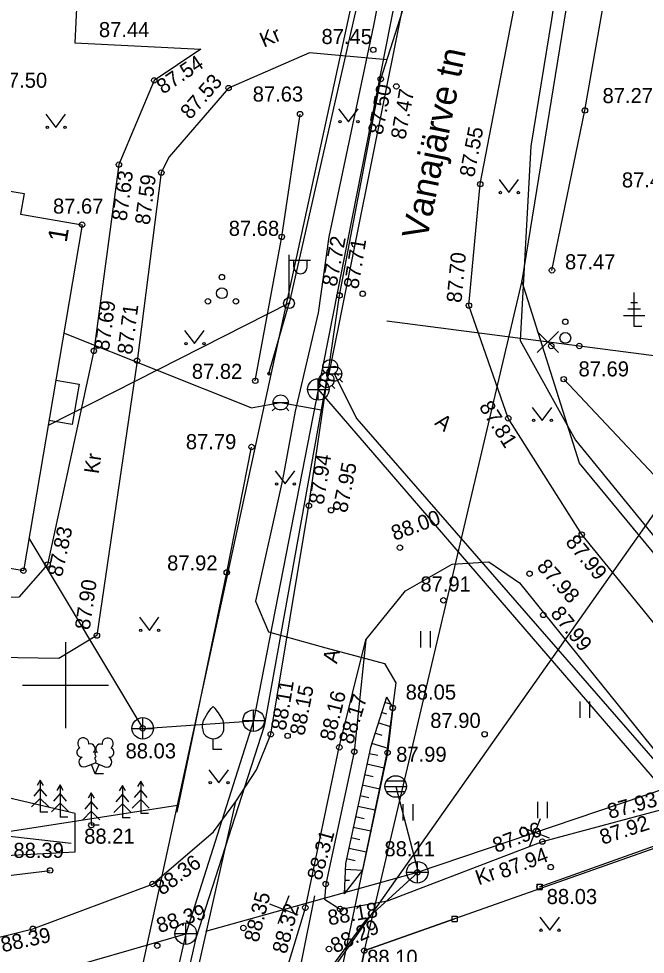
# Model space of a CAD drawing. Extents: x 648748 to 649126, y 6457789 to 6458252.
# Drawn here: x 648947.83 to 648976.94, y 6458037.5 to 6458080.98 of the extents above; entities that cross this region are included whole.
import ezdxf

# ---------------------------------------------------------------- set-up
doc = ezdxf.new("R2010")
doc.units = 0
for name, color, linetype in [('AED', 7, 'Continuous'), ('HALJASTUS', 7, 'Continuous'), ('HOONE', 7, 'Continuous'), ('KKAEV', 7, 'Continuous'), ('KORGUS-EH2000', 7, 'Continuous'), ('KTRASS', 7, 'Continuous'), ('MPOHULIIN', 7, 'Continuous'), ('PIIR', 7, 'Continuous'), ('POST', 7, 'Continuous'), ('PUU', 7, 'Continuous'), ('RELJEEF', 7, 'Continuous'), ('SITRASS', 7, 'Continuous'), ('SKKAEV', 7, 'Continuous'), ('SKTRASS', 7, 'Continuous'), ('TEE', 7, 'Continuous'), ('VKAEV', 7, 'Continuous'), ('VORK', 7, 'Continuous'), ('VTRASS', 7, 'Continuous')]:
    doc.layers.add(name, color=color, linetype=linetype)

msp = doc.modelspace()

# ---------------------------------------------------------------- linework, layer by layer
at = {"layer": 'AED'}
for p, q in [((648971.904, 6458040.758), (648971.904, 6458040.508)), ((648971.904, 6458040.758), (648972.154, 6458040.758)), ((648972.154, 6458040.758), (648972.154, 6458040.508)), ((648971.904, 6458040.508), (648972.154, 6458040.508)), ((648967.945, 6458039.274), (648967.945, 6458039.024)), ((648967.945, 6458039.274), (648968.195, 6458039.274)), ((648967.945, 6458039.024), (648968.195, 6458039.024)), ((648968.195, 6458039.274), (648968.195, 6458039.024))]:
    msp.add_line(p, q, dxfattribs=at)
for points in [[(648972.029, 6458040.633), (648977.363, 6458042.54), (648988.554, 6458029.381)], [(648957.905, 6458010.945), (648958.505, 6458011.137), (648959.247, 6458014.712), (648961.658, 6458026.499), (648962.069, 6458028.393), (648963.906, 6458037.666), (648968.07, 6458039.149)]]:
    msp.add_lwpolyline(points, dxfattribs=at)
at = {"layer": 'HALJASTUS'}
for p, q in [((648962.694, 6458076.793), (648963.158, 6458076.187)), ((648963.158, 6458076.187), (648963.603, 6458076.793)), ((648949.094, 6458076.533), (648949.558, 6458075.927)), ((648949.558, 6458075.927), (648950.003, 6458076.533)), ((648970.145, 6458073.506), (648970.608, 6458072.899)), ((648970.608, 6458072.899), (648971.054, 6458073.506)), ((648955.54, 6458066.483), (648956.004, 6458065.877)), ((648956.004, 6458065.877), (648956.449, 6458066.483)), ((648971.688, 6458062.915), (648972.151, 6458062.308)), ((648972.151, 6458062.308), (648972.597, 6458062.915)), ((648959.749, 6458059.96), (648960.212, 6458059.354)), ((648960.212, 6458059.354), (648960.658, 6458059.96)), ((648953.436, 6458053.157), (648953.9, 6458052.55)), ((648953.9, 6458052.55), (648954.345, 6458053.157)), ((648966.496, 6458052.513), (648966.496, 6458051.752)), ((648966.951, 6458052.513), (648966.951, 6458051.752)), ((648973.896, 6458049.251), (648973.896, 6458048.49)), ((648974.351, 6458049.251), (648974.351, 6458048.49)), ((648956.663, 6458046.073), (648957.126, 6458045.466)), ((648957.126, 6458045.466), (648957.572, 6458046.073)), ((648971.932, 6458044.587), (648971.932, 6458043.826)), ((648972.387, 6458044.587), (648972.387, 6458043.826)), ((648965.678, 6458044.469), (648965.678, 6458043.708)), ((648966.133, 6458044.469), (648966.133, 6458043.708)), ((648940.811, 6458040.369), (648949.289, 6458041.392)), ((648972.039, 6458039.223), (648972.503, 6458038.617)), ((648972.503, 6458038.617), (648972.948, 6458039.223))]:
    msp.add_line(p, q, dxfattribs=at)
for points in [[(648972.606, 6458069.282), (648974.136, 6458076.713), (648975.715, 6458085.722)], [(648958.822, 6458064.146), (648960.053, 6458070.837), (648960.9, 6458076.544)], [(648987.087, 6458054.275), (648981.505, 6458054.013), (648978.333, 6458058.723), (648973.154, 6458064.224)], [(648955.194, 6458044.097), (648957.498, 6458055.242), (648958.649, 6458061.071)], [(648947.336, 6458044.771), (648943.276, 6458045.209), (648932.577, 6458049.236), (648932.577, 6458047.72), (648938.331, 6458044.289), (648945.164, 6458041.977), (648950.456, 6458042.251), (648950.456, 6458044.041), (648947.336, 6458044.771)], [(648932.94, 6458047.72), (648944.667, 6458043.295), (648950.27, 6458042.655)]]:
    msp.add_lwpolyline(points, dxfattribs=at)
for centre in [(648949.157, 6458075.927), (648949.986, 6458075.927), (648962.757, 6458076.187), (648963.586, 6458076.187), (648970.207, 6458072.899), (648971.036, 6458072.899), (648955.603, 6458065.877), (648956.432, 6458065.877), (648971.75, 6458062.308), (648972.579, 6458062.308), (648959.811, 6458059.354), (648960.64, 6458059.354), (648953.499, 6458052.55), (648954.328, 6458052.55), (648956.725, 6458045.466), (648957.554, 6458045.466), (648972.102, 6458038.617), (648972.931, 6458038.617)]:
    msp.add_circle(centre, 0.055, dxfattribs=at)
at = {"layer": 'HOONE'}
for points in [[(648945.031, 6458054.847), (648941.022, 6458055.526), (648941.185, 6458056.485), (648938.228, 6458056.986), (648940.953, 6458073.069), (648943.766, 6458072.592), (648943.929, 6458073.551), (648948.081, 6458072.847), (648947.919, 6458071.888), (648950.775, 6458071.404), (648948.049, 6458055.322), (648945.193, 6458055.806), (648945.031, 6458054.847)], [(648949.549, 6458064.171), (648950.634, 6458063.987), (648950.318, 6458062.117), (648949.232, 6458062.301)]]:
    msp.add_lwpolyline(points, dxfattribs=at)
at = {"layer": 'KKAEV'}
for p, q in [((648961.748, 6458063.247), (648961.748, 6458064.247)), ((648961.248, 6458063.747), (648962.248, 6458063.747)), ((648953.591, 6458047.495), (648953.591, 6458048.495)), ((648958.742, 6458047.857), (648958.742, 6458048.857)), ((648958.242, 6458048.357), (648959.242, 6458048.357)), ((648953.091, 6458047.995), (648954.091, 6458047.995)), ((648966.352, 6458040.809), (648966.352, 6458041.809)), ((648965.852, 6458041.309), (648966.852, 6458041.309)), ((648955.591, 6458037.957), (648955.591, 6458038.957)), ((648955.091, 6458038.457), (648956.091, 6458038.457))]:
    msp.add_line(p, q, dxfattribs=at)
for centre in [(648961.748, 6458063.747), (648953.591, 6458047.995), (648958.742, 6458048.357), (648966.352, 6458041.309), (648955.591, 6458038.457)]:
    msp.add_circle(centre, 0.5, dxfattribs=at)
at = {"layer": 'KORGUS-EH2000'}
for centre in [(648964.303, 6458079.53), (648954.127, 6458078.111), (648964.651, 6458078.174), (648957.58, 6458077.754), (648965.375, 6458077.832), (648974.136, 6458076.713), (648960.9, 6458076.544), (648952.486, 6458074.196), (648954.455, 6458073.825), (648969.273, 6458073.286), (648950.775, 6458071.404), (648960.053, 6458070.837), (648972.606, 6458069.282), (648962.735, 6458068.115), (648963.812, 6458068.192), (648968.747, 6458067.645), (648951.32, 6458065.539), (648953.33, 6458065.082), (648958.822, 6458064.146), (648973.154, 6458064.224), (648970.576, 6458062.405), (648958.649, 6458061.071), (648961.311, 6458058.347), (648962.344, 6458058.135), (648973.986, 6458057.003), (648965.541, 6458056.393), (648948.049, 6458055.322), (648949.171, 6458055.609), (648957.498, 6458055.242), (648971.564, 6458055.183), (648967.564, 6458053.946), (648972.202, 6458053.268), (648951.464, 6458052.309), (648965.208, 6458048.948), (648953.591, 6458047.995), (648959.537, 6458047.72), (648960.321, 6458047.649), (648969.475, 6458047.724), (648962.725, 6458047.115), (648963.419, 6458046.91), (648964.967, 6458046.866), (648951.203, 6458043.497), (648972.159, 6458042.733), (648949.289, 6458041.392), (648972.547, 6458041.547), (648966.352, 6458041.309), (648954.051, 6458040.763), (648962.093, 6458040.76), (648972.029, 6458040.633), (648961.147, 6458039.663), (648962.758, 6458039.601), (648948.491, 6458038.681), (648958.267, 6458038.718), (648954.267, 6458037.893), (648962.245, 6458037.742), (648963.882, 6458037.665)]:
    msp.add_circle(centre, 0.125, dxfattribs=at)
at = {"layer": 'KTRASS'}
for p, q in [((648970.422, 6458107.842), (648961.748, 6458063.747)), ((648961.748, 6458063.747), (648958.741, 6458048.353)), ((648961.748, 6458063.747), (648983.908, 6458038.011)), ((648948.306, 6458056.836), (648953.591, 6458047.995)), ((648966.352, 6458041.309), (648992.594, 6458050.212)), ((648953.591, 6458047.995), (648958.741, 6458048.353)), ((648958.741, 6458048.353), (648955.59, 6458038.453)), ((648971.561, 6458042.511), (648972.072, 6458043.814)), ((648971.165, 6458043.418), (648972.468, 6458042.907)), ((648956.524, 6458038.571), (648966.352, 6458041.309)), ((648959.884, 6458038.927), (648960.396, 6458040.23)), ((648959.488, 6458039.834), (648960.792, 6458039.323)), ((648940.789, 6458034.188), (648955.59, 6458038.453)), ((648955.59, 6458038.453), (648945.475, 6457994.285))]:
    msp.add_line(p, q, dxfattribs=at)
at = {"layer": 'MPOHULIIN'}
msp.add_lwpolyline([(648980.689, 6458168.372), (648973.79, 6458133.816), (648969.428, 6458110.939), (648964.567, 6458086.1), (648960.388, 6458067.751), (648949.192, 6458062.065)], dxfattribs=at)
at = {"layer": 'PIIR'}
for p, q in [((648978.12, 6458111.43), (648971.21, 6458068.79)), ((648955.2, 6458044.42), (648965.52, 6458091.89)), ((648971.21, 6458068.79), (648963.88, 6458037.67)), ((648973.89, 6458060.32), (648971.21, 6458068.79)), ((648986.62, 6458044.87), (648973.89, 6458060.32)), ((648941.03, 6457978.89), (648955.2, 6458044.42)), ((648944.7, 6458042.8), (648955.2, 6458044.42)), ((648963.88, 6458037.67), (648977.45, 6458042.46)), ((648963.88, 6458037.67), (648958.51, 6458011.14))]:
    msp.add_line(p, q, dxfattribs=at)
at = {"layer": 'POST'}
for p, q in [((648960.388, 6458068.001), (648960.388, 6458070.001)), ((648960.388, 6458069.751), (648961.388, 6458069.751)), ((648960.614, 6458069.43), (648960.614, 6458069.751)), ((648961.227, 6458069.43), (648961.227, 6458069.751))]:
    msp.add_line(p, q, dxfattribs=at)
msp.add_lwpolyline([(648959.456, 6458064.482), (648960.388, 6458067.751)], dxfattribs=at)
for radius in [0.25, 0.0234]:
    msp.add_circle((648960.388, 6458067.751), radius, dxfattribs=at)
for centre, radius, start, end in [((648960.921, 6458069.43), 0.306, 180, 0), ((648959.456, 6458064.482), 0.0625, 0, 180), ((648959.456, 6458064.482), 0.0625, 180, 0)]:
    msp.add_arc(centre, radius, start, end, dxfattribs=at)
at = {"layer": 'PUU'}
for p, q in [((648976.425, 6458066.671), (648976.425, 6458068.246)), ((648976.575, 6458067.771), (648976.275, 6458067.771)), ((648976.925, 6458067.171), (648975.925, 6458067.171)), ((648976.725, 6458067.471), (648976.125, 6458067.471)), ((648976.785, 6458066.671), (648976.425, 6458066.671)), ((648956.867, 6458047.011), (648956.867, 6458047.511)), ((648957.267, 6458047.011), (648956.867, 6458047.011)), ((648950.946, 6458046.218), (648951.392, 6458046.393)), ((648951.387, 6458045.883), (648951.211, 6458046.323)), ((648951.387, 6458045.883), (648951.566, 6458046.323)), ((648951.392, 6458046.393), (648951.831, 6458046.213)), ((648951.767, 6458045.883), (648951.387, 6458045.883)), ((648948.829, 6458045.594), (648948.68, 6458045.344)), ((648948.98, 6458045.344), (648948.829, 6458045.594)), ((648948.829, 6458045.594), (648948.829, 6458044.094)), ((648953.496, 6458045.537), (648953.346, 6458045.287)), ((648953.646, 6458045.287), (648953.496, 6458045.537)), ((648953.496, 6458045.537), (648953.496, 6458044.037)), ((648948.829, 6458045.194), (648948.53, 6458044.844)), ((648949.13, 6458044.844), (648948.829, 6458045.194)), ((648949.751, 6458045.365), (648949.601, 6458045.115)), ((648949.901, 6458045.115), (648949.751, 6458045.365)), ((648949.751, 6458045.365), (648949.751, 6458043.865)), ((648951.203, 6458044.997), (648951.053, 6458044.747)), ((648951.353, 6458044.747), (648951.203, 6458044.997)), ((648951.203, 6458044.997), (648951.203, 6458043.497)), ((648952.648, 6458045.336), (648952.498, 6458045.086)), ((648952.798, 6458045.086), (648952.648, 6458045.336)), ((648952.648, 6458045.336), (648952.648, 6458043.836)), ((648953.496, 6458045.137), (648953.196, 6458044.787)), ((648953.796, 6458044.787), (648953.496, 6458045.137)), ((648948.829, 6458044.744), (648948.43, 6458044.344)), ((648949.23, 6458044.344), (648948.829, 6458044.744)), ((648949.751, 6458044.965), (648949.451, 6458044.615)), ((648950.051, 6458044.615), (648949.751, 6458044.965)), ((648951.203, 6458044.596), (648950.903, 6458044.247)), ((648951.503, 6458044.247), (648951.203, 6458044.596)), ((648952.648, 6458044.936), (648952.348, 6458044.586)), ((648952.948, 6458044.586), (648952.648, 6458044.936)), ((648953.496, 6458044.687), (648953.096, 6458044.287)), ((648953.896, 6458044.287), (648953.496, 6458044.687)), ((648949.751, 6458044.515), (648949.351, 6458044.115)), ((648950.151, 6458044.115), (648949.751, 6458044.515)), ((648951.203, 6458044.146), (648950.803, 6458043.747)), ((648951.603, 6458043.747), (648951.203, 6458044.146)), ((648952.648, 6458044.486), (648952.248, 6458044.086)), ((648953.048, 6458044.086), (648952.648, 6458044.486)), ((648949.19, 6458044.094), (648948.829, 6458044.094)), ((648950.111, 6458043.865), (648949.751, 6458043.865)), ((648953.008, 6458043.836), (648952.648, 6458043.836)), ((648953.856, 6458044.037), (648953.496, 6458044.037)), ((648951.563, 6458043.497), (648951.203, 6458043.497))]:
    msp.add_line(p, q, dxfattribs=at)
for points in [[(648956.367, 6458048.011), (648956.367, 6458048.161), (648956.377, 6458048.226), (648956.412, 6458048.356), (648956.472, 6458048.476), (648956.617, 6458048.711), (648956.777, 6458048.916), (648956.867, 6458049.011)], [(648957.367, 6458048.011), (648957.367, 6458048.161), (648957.357, 6458048.226), (648957.322, 6458048.356), (648957.262, 6458048.476), (648957.117, 6458048.711), (648956.957, 6458048.916), (648956.867, 6458049.011)], [(648951.392, 6458046.888), (648951.372, 6458046.813), (648951.372, 6458046.793), (648951.382, 6458046.763), (648951.402, 6458046.728), (648951.407, 6458046.708), (648951.392, 6458046.673), (648951.367, 6458046.623), (648951.361, 6458046.598), (648951.367, 6458046.583), (648951.377, 6458046.553), (648951.412, 6458046.493), (648951.417, 6458046.473), (648951.412, 6458046.453), (648951.397, 6458046.418), (648951.392, 6458046.393)]]:
    msp.add_lwpolyline(points, dxfattribs=at)
for centre, radius in [((648957.27, 6458068.967), 0.125), ((648957.27, 6458068.217), 0.25), ((648956.62, 6458067.842), 0.125), ((648957.92, 6458067.842), 0.125), ((648973.224, 6458066.89), 0.125), ((648973.224, 6458066.14), 0.25), ((648972.574, 6458065.765), 0.125), ((648973.874, 6458065.765), 0.125)]:
    msp.add_circle(centre, radius, dxfattribs=at)
for centre, radius, start, end in [((648956.867, 6458048.011), 0.5, 180, 0), ((648950.829, 6458047.297), 0.256, 111.503, 232.517), ((648950.829, 6458047.297), 0.256, 350.486, 111.5), ((648951.164, 6458047.047), 0.224, 308.504, 111.572), ((648951.627, 6458047.042), 0.225, 67.702, 230.513), ((648951.965, 6458047.289), 0.256, 67.617, 188.631), ((648951.965, 6458047.289), 0.256, 306.6, 67.614), ((648950.755, 6458046.886), 0.224, 111.43, 274.499), ((648951.39, 6458046.651), 0.237, 66.766, 111.501), ((648952.033, 6458046.876), 0.224, 264.618, 67.687), ((648950.86, 6458046.442), 0.237, 111.501, 291.5), ((648951.922, 6458046.434), 0.238, 247.617, 67.616)]:
    msp.add_arc(centre, radius, start, end, dxfattribs=at)
at = {"layer": 'RELJEEF'}
for p, q in [((648965.106, 6458049.119), (648964.838, 6458049.205)), ((648964.925, 6458048.652), (648964.686, 6458048.729)), ((648965.106, 6458048.069), (648964.533, 6458048.253)), ((648964.714, 6458047.67), (648964.381, 6458047.776)), ((648964.989, 6458047.057), (648964.229, 6458047.3)), ((648964.512, 6458046.729), (648964.105, 6458046.816)), ((648964.815, 6458046.153), (648964.001, 6458046.327)), ((648964.304, 6458045.751), (648963.896, 6458045.838)), ((648964.607, 6458045.175), (648963.792, 6458045.349)), ((648964.095, 6458044.773), (648963.688, 6458044.86)), ((648964.398, 6458044.197), (648963.583, 6458044.371)), ((648963.886, 6458043.795), (648963.479, 6458043.882)), ((648964.19, 6458043.219), (648963.375, 6458043.393)), ((648963.678, 6458042.817), (648963.27, 6458042.904)), ((648963.981, 6458042.241), (648963.166, 6458042.415)), ((648963.469, 6458041.839), (648963.062, 6458041.926)), ((648963.797, 6458041.393), (648963.002, 6458041.432)), ((648963.198, 6458040.921), (648962.977, 6458040.932)), ((648963.042, 6458040.428), (648962.953, 6458040.433))]:
    msp.add_line(p, q, dxfattribs=at)
for points in [[(648964.915, 6458049.443), (648964.167, 6458047.109), (648963.015, 6458041.709), (648962.947, 6458040.307)], [(648964.915, 6458049.443), (648965.208, 6458048.948), (648964.967, 6458046.866), (648963.801, 6458041.399), (648962.947, 6458040.307)]]:
    msp.add_lwpolyline(points, dxfattribs=at)
at = {"layer": 'SITRASS'}
for points in [[(648995.643, 6458121.195), (648984.834, 6458121.422), (648983.821, 6458119.744), (648978.901, 6458111.244), (648976.485, 6458102.526), (648974.256, 6458092.094), (648972.583, 6458080.942), (648971.63, 6458075.06), (648971.122, 6458066.021), (648973.701, 6458061.391), (648978.778, 6458055.16), (648981.628, 6458053.906), (648983.341, 6458058.682), (648986.212, 6458060.495)], [(648966.11, 6458089.841), (648964.318, 6458080.667), (648962.235, 6458070.833), (648961.742, 6458067.306), (648960.68, 6458062.734), (648960.081, 6458059.549), (648958.829, 6458053.903), (648959.436, 6458052.488), (648962.102, 6458051.731), (648964.818, 6458051.004), (648965.35, 6458050.106), (648964.898, 6458046.706), (648961.929, 6458032.449), (648960.742, 6458025.938), (648957.809, 6458013.402), (648957.321, 6458010.707), (648957.473, 6458009.892), (648960.884, 6458001.538), (648961.927, 6457999.033), (648963.394, 6457991.382), (648965.2, 6457986.983), (648965.946, 6457985.459)]]:
    msp.add_lwpolyline(points, dxfattribs=at)
at = {"layer": 'SKKAEV'}
for p, q in [((648965.774, 6458045.546), (648964.914, 6458045.546)), ((648964.844, 6458045.296), (648965.844, 6458045.296)), ((648965.774, 6458045.046), (648964.914, 6458045.046))]:
    msp.add_line(p, q, dxfattribs=at)
msp.add_circle((648965.344, 6458045.296), 0.5, dxfattribs=at)
at = {"layer": 'SKTRASS'}
for points in [[(648965.344, 6458045.296), (648966.391, 6458041.31)], [(648966.391, 6458041.31), (648963.965, 6458039.119), (648962.283, 6458036.808), (648961.881, 6458035.234), (648960.26, 6458026.478)]]:
    msp.add_lwpolyline(points, dxfattribs=at)
at = {"layer": 'TEE'}
for points in [[(649004.65, 6458042.504), (649002.764, 6458040.8), (649000.886, 6458039.29), (648996.637, 6458043.334), (648995.949, 6458042.696), (649001.007, 6458037.421), (649007.735, 6458029.828), (649001.193, 6458023.903), (648995.967, 6458030.098), (648989.468, 6458038.405), (648983.655, 6458045.376), (648980.163, 6458049.435), (648973.986, 6458057.003), (648970.576, 6458062.405), (648968.747, 6458067.645), (648969.273, 6458073.286), (648971.089, 6458082.764), (648972.682, 6458089.018), (648974.902, 6458101.691), (648976.958, 6458108.444), (648978.301, 6458112.451)], [(648944.322, 6457942.691), (648944.43, 6457950.272), (648943.62, 6457959.958), (648943.695, 6457961.993), (648942.732, 6457979.09), (648943.931, 6457987.913), (648944.971, 6457991.084), (648946.572, 6457995.932), (648947.397, 6458001.199), (648947.266, 6458002.317), (648949.36, 6458012.048), (648953.85, 6458026.527), (648957.912, 6458044.595), (648958.876, 6458046.069), (648959.537, 6458047.72), (648961.311, 6458058.347), (648962.735, 6458068.115), (648964.651, 6458078.174), (648966.451, 6458083.821)], [(648962.555, 6458082.165), (648950.584, 6458082.755), (648950.441, 6458079.851), (648956.296, 6458079.563)], [(648964.936, 6458079.066), (648961.334, 6458079.386), (648957.58, 6458077.754), (648954.82, 6458074.562), (648954.455, 6458073.825), (648953.33, 6458065.082), (648951.464, 6458052.309), (648949.694, 6458051.245), (648946.807, 6458051.288), (648942.748, 6458051.44), (648939.615, 6458052.471), (648939.961, 6458054.449), (648942.842, 6458054.087)], [(648956.296, 6458079.563), (648954.127, 6458078.111), (648952.486, 6458074.196), (648951.32, 6458065.539), (648949.171, 6458055.609), (648947.84, 6458054.093), (648944.069, 6458053.952), (648942.842, 6458054.087)], [(648949.689, 6457988.093), (648949.022, 6457989.19), (648951.214, 6457999.425), (648953.382, 6458008.934), (648954.806, 6458015.908), (648958.354, 6458027.992), (648959.727, 6458034.967), (648961.147, 6458039.663), (648962.725, 6458047.115), (648963.962, 6458052.11), (648965.802, 6458054.388), (648967.969, 6458055.624), (648969.67, 6458055.74), (648971.091, 6458054.761), (648978.388, 6458045.705), (649000.128, 6458020.255), (649018.273, 6457999), (649024.176, 6457993.684), (649043.03, 6457975.251)], [(648963.962, 6458052.11), (648963.419, 6458046.91), (648962.093, 6458040.76), (648962.04, 6458040.06), (648962.758, 6458039.601), (648964.965, 6458039.983), (648972.159, 6458042.733), (648977.711, 6458044.232)], [(648932.159, 6458034.561), (648934.231, 6458035.294), (648940.99, 6458036.816), (648948.491, 6458038.681), (648954.051, 6458040.763), (648956.882, 6458043.195), (648957.912, 6458044.595)], [(648953.382, 6458008.934), (648959.109, 6458027.881), (648961.591, 6458040.215)]]:
    msp.add_lwpolyline(points, dxfattribs=at)
at = {"layer": 'VKAEV'}
for p, q in [((648961.954, 6458064.78), (648962.654, 6458064.78)), ((648961.777, 6458064.182), (648962.477, 6458064.182)), ((648962.057, 6458064.533), (648961.917, 6458064.393)), ((648962.243, 6458064.229), (648962.103, 6458064.089)), ((648962.14, 6458064.476), (648962.84, 6458064.476)), ((648962.552, 6458064.533), (648962.691, 6458064.393)), ((648962.738, 6458064.229), (648962.877, 6458064.089)), ((648961.88, 6458063.935), (648961.74, 6458063.795)), ((648962.375, 6458063.935), (648962.514, 6458063.795)), ((648959.753, 6458062.895), (648959.613, 6458062.755)), ((648959.65, 6458063.142), (648960.35, 6458063.142)), ((648960.248, 6458062.895), (648960.387, 6458062.755))]:
    msp.add_line(p, q, dxfattribs=at)
for centre in [(648962.304, 6458064.78), (648962.49, 6458064.476), (648962.127, 6458064.182), (648960, 6458063.142)]:
    msp.add_circle(centre, 0.35, dxfattribs=at)
at = {"layer": 'VORK'}
for p, q in [((648950, 6458052), (648950, 6458048)), ((648948, 6458050), (648952, 6458050))]:
    msp.add_line(p, q, dxfattribs=at)
at = {"layer": 'VTRASS'}
for p, q in [((648982.087, 6458064.694), (648964.936, 6458066.922)), ((648958.632, 6458062.89), (648949.921, 6458066.368)), ((648971.914, 6458066.446), (648972.904, 6458065.456)), ((648971.914, 6458065.456), (648972.904, 6458066.446))]:
    msp.add_line(p, q, dxfattribs=at)
for points in [[(648975.797, 6458138.798), (648975.753, 6458138.516), (648971.13, 6458108.715), (648971.04, 6458108.27), (648962.304, 6458064.78), (648962.245, 6458064.485), (648962.127, 6458064.182)], [(648954.479, 6458025.55), (648956.102, 6458027.829), (648982.087, 6458064.694)], [(648962.127, 6458064.182), (648961.879, 6458062.803), (648959.226, 6458048.095), (648956.066, 6458038.246), (648953.46, 6458026.826), (648953.015, 6458024.876), (648946.034, 6457994.282), (648943.505, 6457961.801)], [(648962.245, 6458064.485), (648962.49, 6458064.476), (648963.533, 6458062.388), (648984.937, 6458037.806), (648985.682, 6458036.975), (649020.474, 6457998.164), (649045.944, 6457974.832), (649068.737, 6457953.518), (649069.454, 6457952.848), (649087.021, 6457962.34), (649109.829, 6457974.665)], [(648958.632, 6458062.89), (648960, 6458063.142), (648961.879, 6458062.803)]]:
    msp.add_lwpolyline(points, dxfattribs=at)

# ---------------------------------------------------------------- texts
at = {"layer": 'HOONE'}
msp.add_text('1', height=0.9, rotation=80.3811, dxfattribs=at).set_placement((648950.054, 6458070.547))
at = {"layer": 'KORGUS-EH2000'}
for s, p in [('87.44', (648951.557, 6458080.121)), ('87.45', (648961.898, 6458079.799)), ('87.50', (648946.809, 6458077.766)), ('87.63', (648958.702, 6458077.126)), ('87.27', (648974.955, 6458077.054)), ('87.48', (648975.854, 6458073.134)), ('87.67', (648949.423, 6458071.918)), ('87.68', (648957.588, 6458070.885)), ('87.47', (648973.211, 6458069.33)), ('87.69', (648973.839, 6458064.352)), ('87.82', (648955.874, 6458064.239)), ('87.79', (648955.596, 6458060.971)), ('87.92', (648954.725, 6458055.335)), ('87.91', (648966.492, 6458054.355)), ('88.05', (648965.807, 6458049.333)), ('87.90', (648966.95, 6458048.015)), ('88.03', (648952.795, 6458046.601)), ('87.99', (648965.368, 6458046.442)), ('88.21', (648950.873, 6458042.636)), ('88.39', (648947.586, 6458041.976)), ('88.11', (648964.822, 6458042.051)), ('88.03', (648972.36, 6458039.831)), ('88.10', (648964.019, 6458037.005))]:
    msp.add_text(s, height=0.7, dxfattribs=at).set_placement(p)
for s, rotation, p in [('87.54', 33.7979, (648954.538, 6458077.443)), ('87.53', 49.1439, (648955.799, 6458076.251)), ('87.50', 79.3211, (648964.73, 6458075.548)), ('87.47', 79.8077, (648965.792, 6458075.332)), ('87.55', 79.151, (648968.984, 6458073.58)), ('87.63', 82.3318, (648952.837, 6458071.548)), ('87.59', 82.6717, (648953.912, 6458071.368)), ('87.72', 79.2172, (648962.594, 6458068.494)), ('87.71', 80.7914, (648963.605, 6458068.382)), ('87.70', 84.6723, (648968.398, 6458067.754)), ('87.69', 82.3318, (648952.02, 6458065.512)), ('87.71', 82.6717, (648953.095, 6458065.341)), ('87.81', 302.2649, (648969.191, 6458062.942)), ('87.94', 81.142, (648961.994, 6458058.365)), ('87.95', 78.4742, (648963.076, 6458057.982)), ('88.00', 20.1086, (648965.291, 6458056.708)), ('87.83', 77.7874, (648949.839, 6458055.003)), ('87.99', 309.2228, (648973.197, 6458056.637)), ('87.98', 312.3009, (648971.861, 6458055.48)), ('87.90', 81.687, (648951.125, 6458052.544)), ('87.99', 309.2239, (648972.5, 6458053.323)), ('88.11', 80.5204, (648960.233, 6458047.865)), ('88.15', 79.0849, (648961.097, 6458047.629)), ('88.16', 76.0985, (648962.481, 6458047.366)), ('88.17', 72.8936, (648963.347, 6458047.212)), ('87.93', 15.1098, (648975.287, 6458043.783)), ('87.92', 18.1597, (648974.96, 6458042.582)), ('87.96', 20.8068, (648970.011, 6458042.196)), ('88.31', 74.4318, (648961.881, 6458040.891)), ('87.94', 20.9558, (648970.304, 6458041.003)), ('88.36', 37.0617, (648954.493, 6458040.206)), ('88.35', 75.8721, (648958.96, 6458038.017)), ('88.39', 17.354, (648954.359, 6458038.479)), ('88.32', 75.1631, (648960.266, 6458037.482)), ('88.18', 9.8253, (648962.247, 6458038.839)), ('88.29', 25.3551, (648962.53, 6458037.529)), ('88.39', 12.1809, (648947.08, 6458037.587))]:
    msp.add_text(s, height=0.7, rotation=rotation, dxfattribs=at).set_placement(p)
at = {"layer": 'TEE'}
for s, height, rotation, p in [('Kr', 0.7, 23.5081, (648959.217, 6458079.626)), ('Vanajärve tn', 1.2, 78.3735, (648966.797, 6458070.658)), ('A', 0.7, 321.789, (648967.118, 6458062.138)), ('Kr', 0.7, 81.687, (648951.546, 6458059.797)), ('A', 0.7, 76.0985, (648962.615, 6458050.97)), ('Kr', 0.7, 19.0154, (648969.192, 6458040.701))]:
    msp.add_text(s, height=height, rotation=rotation, dxfattribs=at).set_placement(p)

doc.saveas('drawing.dxf')
